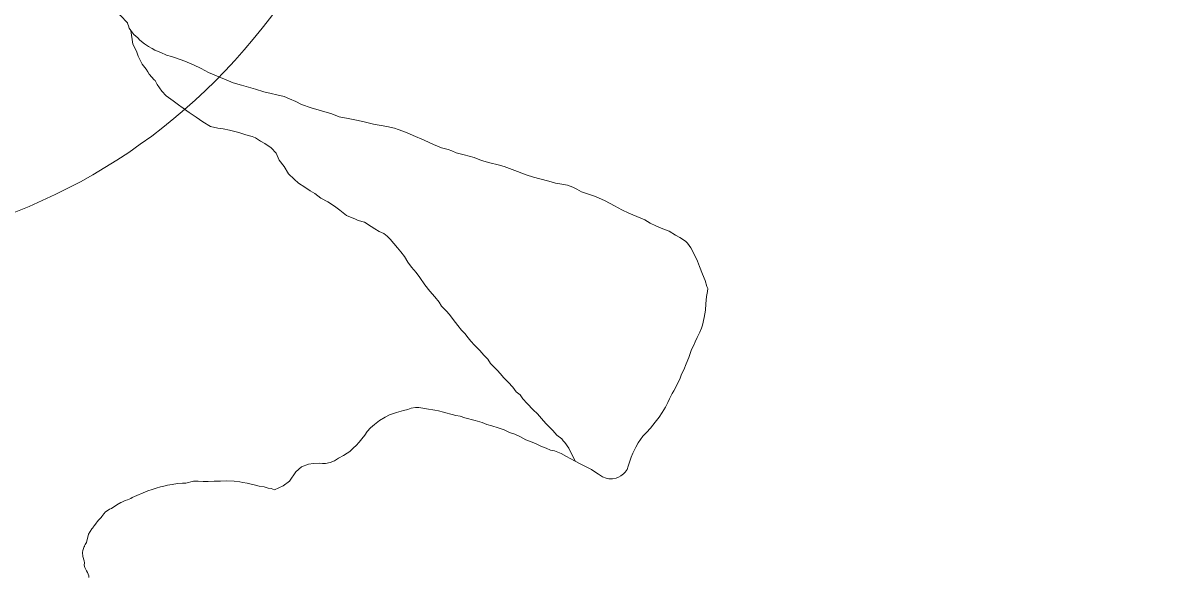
# Model space of a CAD drawing. Extents: x -1643653 to 4543381, y 1624270 to 13878484.
# Drawn here: x 685260 to 686694, y 8953449 to 8954139 of the extents above; entities that cross this region are included whole.
import ezdxf

# ---------------------------------------------------------------- set-up
doc = ezdxf.new("R2010")
doc.units = 0
doc.header["$LTSCALE"] = 200
for name, color, linetype, lineweight in [('1', 7, 'Continuous', 13), ('29', 7, 'Continuous', 13), ('45', 7, 'Continuous', 13)]:
    doc.layers.add(name, color=color, linetype=linetype, lineweight=lineweight)

msp = doc.modelspace()

# ---------------------------------------------------------------- linework, layer by layer
at = {"layer": '1', "lineweight": 25}
msp.add_spline([(814781, 9009175.5), (814787.2, 9009173.4), (814796.9, 9009173.4), (814799.4, 9009172.4), (814805.1, 9009174.5), (814805.6, 9009176.5), (814811.7, 9009179.5), (814811.7, 9009179.5), (814801.5, 9009181), (814790.7, 9009181.5), (814784.1, 9009183.1), (814777.4, 9009185.1), (814778.4, 9009175.5)], degree=3, dxfattribs=at)
at = {"layer": '29'}
for points in [[(685263.4, 8954245.5), (685283.2, 8954224), (685292.8, 8954215.1), (685317.2, 8954200.3), (685336.4, 8954182.6), (685359.4, 8954166.3), (685381.6, 8954148.6), (685390.4, 8954139.2), (685390.4, 8954139.1)], [(685390.4, 8954139.1), (685390.6, 8954137.6), (685391.6, 8954135.6), (685392.3, 8954132.9), (685394.4, 8954129.8), (685398.3, 8954125)], [(685456.9, 8954035), (685455.7, 8954036), (685447.2, 8954042), (685438.4, 8954048.2), (685433, 8954054.1), (685427.3, 8954062.6), (685425, 8954067.6), (685423.6, 8954068.5), (685417.5, 8954075.4), (685415.8, 8954078.1), (685413.5, 8954081.7), (685408.7, 8954087.7), (685407.3, 8954090.4), (685403.7, 8954097.8), (685401.6, 8954104.1), (685397.1, 8954112.8), (685394.4, 8954129.8)], [(685619, 8954033.4), (685607.2, 8954037.4), (685599.9, 8954041.2), (685592.3, 8954044.7), (685585.6, 8954047.5), (685576.3, 8954049.4), (685569.4, 8954051.3), (685560.3, 8954053.5), (685549.7, 8954056.5), (685532.4, 8954061.5), (685521.8, 8954064.5), (685511, 8954069), (685501.2, 8954073.4), (685491.4, 8954077.6), (685482.2, 8954082.5), (685472.7, 8954087), (685461.6, 8954091.4), (685450, 8954095.8), (685445.2, 8954097.5), (685439.1, 8954099.2), (685431.8, 8954102.2), (685424.6, 8954105.3), (685420.9, 8954107.3), (685416.4, 8954110), (685411.4, 8954113.1), (685405.9, 8954117.9), (685403.4, 8954120.5), (685398.3, 8954125), (685394.4, 8954129.8)], [(685398.3, 8954125), (685403.4, 8954120.5), (685405.9, 8954117.9), (685411.4, 8954113.1), (685416.4, 8954110), (685420.9, 8954107.3), (685424.6, 8954105.3), (685431.8, 8954102.2), (685439.1, 8954099.2), (685445.2, 8954097.5), (685450, 8954095.8), (685461.6, 8954091.4), (685472.7, 8954087), (685482.2, 8954082.5), (685491.4, 8954077.6), (685501.2, 8954073.4), (685511, 8954069), (685521.8, 8954064.5), (685532.4, 8954061.5), (685549.7, 8954056.5), (685560.3, 8954053.5), (685569.4, 8954051.3), (685576.3, 8954049.4), (685585.6, 8954047.5), (685592.3, 8954044.7), (685599.9, 8954041.2), (685607.2, 8954037.4), (685619, 8954033.4)], [(685948.2, 8953593.1), (685940.1, 8953609), (685935.2, 8953616), (685933.2, 8953618.3), (685931.3, 8953620.9), (685925.1, 8953625.4), (685920.1, 8953631.2), (685915.5, 8953635.9), (685911.4, 8953640), (685905.9, 8953646), (685901, 8953652.1), (685895.6, 8953656.8), (685888.4, 8953665), (685882.9, 8953670.5), (685879.5, 8953675.7), (685874.4, 8953679.4), (685870.4, 8953685.2), (685864.6, 8953691.6), (685859, 8953696.7), (685854.7, 8953702.1), (685851.4, 8953705.9), (685847, 8953710.2), (685842.6, 8953714.5), (685839.2, 8953719.9), (685834.4, 8953725.1), (685829.3, 8953731), (685822.6, 8953737.7), (685818, 8953742.7), (685814.9, 8953746.8), (685810.4, 8953752.1), (685806.3, 8953756.4), (685801.9, 8953762), (685796.1, 8953769.5), (685791.4, 8953775.6), (685787.2, 8953780.2), (685781.6, 8953786.3), (685778.5, 8953791.3), (685773.3, 8953797.9), (685766.9, 8953805), (685760.9, 8953812.8), (685754.6, 8953821.7), (685750, 8953828.2), (685744.2, 8953834.9), (685739.4, 8953841.2), (685735.2, 8953847.9), (685730.9, 8953853.8), (685726.5, 8953858.7), (685722.2, 8953864.2), (685717.7, 8953869.6), (685713.9, 8953873.3), (685709.6, 8953876.6), (685703.8, 8953879.3), (685698.6, 8953882.7), (685693.7, 8953885.6), (685685.5, 8953890.8), (685677.7, 8953892.9), (685674.4, 8953894.6), (685663, 8953899.2), (685654.8, 8953905.8), (685648.1, 8953910.8), (685639.8, 8953916.3), (685631, 8953920.7), (685623.6, 8953926.8), (685617.9, 8953930.1), (685611.1, 8953934.4), (685603.4, 8953939.4), (685598.1, 8953944.4), (685590.9, 8953951.2), (685585.5, 8953960.4), (685579.4, 8953968.2), (685575.6, 8953976.7), (685569.2, 8953983.4), (685561.5, 8953988.8), (685556.2, 8953991.8), (685549.6, 8953995.9), (685545.6, 8953997.6), (685537.6, 8953999.8), (685528.9, 8954002.7), (685517.3, 8954005.6), (685509.7, 8954007.3), (685502.9, 8954008), (685493.6, 8954010), (685484.1, 8954016.1), (685475.9, 8954021.9), (685467, 8954027.5), (685456.9, 8954035)], [(686100.4, 8953842.2), (686096.3, 8953850.9), (686092.1, 8953859), (686088, 8953864.7), (686085.4, 8953867.1), (686078.3, 8953871.6), (686072.8, 8953874.8), (686065.2, 8953879.6), (686055.2, 8953883.5), (686048.3, 8953886.3), (686041.3, 8953889.7), (686034.8, 8953893.6), (686025, 8953897.8), (686014.8, 8953902.1), (686006.1, 8953906.4), (685997.1, 8953911.3), (685985.2, 8953917.4), (685973.3, 8953922.8), (685964.5, 8953925.8), (685956, 8953928.8), (685950.2, 8953931.8), (685945, 8953934.4), (685938.4, 8953936.8), (685931.4, 8953938.3), (685923.5, 8953939.5), (685915.2, 8953942.1), (685903.9, 8953944.8), (685896.1, 8953946.9), (685887.1, 8953949.7), (685876.2, 8953953.9), (685866.1, 8953957.7), (685859.5, 8953960.1), (685852, 8953962.4), (685841.6, 8953964.9), (685831.4, 8953967.6), (685822, 8953971.4), (685809.8, 8953974.9), (685799.7, 8953977.4), (685794.4, 8953979.6), (685789.6, 8953981.5), (685781.3, 8953983.7), (685771.5, 8953987.7), (685759.9, 8953993), (685746.3, 8953999.1), (685737.7, 8954002.6), (685727.7, 8954006.3), (685723.1, 8954008.2), (685713.3, 8954010.1), (685696.7, 8954012.9), (685685, 8954015.9), (685675.8, 8954018), (685665.2, 8954020), (685654.1, 8954022.3), (685644.8, 8954025.8), (685632.1, 8954029.6), (685619, 8954033.4)], [(685619, 8954033.4), (685632.1, 8954029.6), (685644.8, 8954025.8), (685654.1, 8954022.3), (685665.2, 8954020), (685675.8, 8954018), (685685, 8954015.9), (685696.7, 8954012.9), (685713.3, 8954010.1), (685723.1, 8954008.2), (685727.7, 8954006.3), (685737.7, 8954002.6), (685746.3, 8953999.1), (685759.9, 8953993), (685771.5, 8953987.7), (685781.3, 8953983.7), (685789.6, 8953981.5), (685794.4, 8953979.6), (685799.7, 8953977.4), (685809.8, 8953974.9), (685822, 8953971.4), (685831.4, 8953967.6), (685841.6, 8953964.9), (685852, 8953962.4), (685859.5, 8953960.1), (685866.1, 8953957.7), (685876.2, 8953953.9), (685887.1, 8953949.7), (685896.1, 8953946.9), (685903.9, 8953944.8), (685915.2, 8953942.1), (685923.5, 8953939.5), (685931.4, 8953938.3), (685938.4, 8953936.8), (685945, 8953934.4), (685950.2, 8953931.8), (685956, 8953928.8), (685964.5, 8953925.8), (685973.3, 8953922.8), (685985.2, 8953917.4), (685997.1, 8953911.3), (686006.1, 8953906.4), (686014.8, 8953902.1), (686025, 8953897.8), (686034.8, 8953893.6), (686041.3, 8953889.7), (686048.3, 8953886.3), (686055.2, 8953883.5), (686065.2, 8953879.6), (686072.8, 8953874.8), (686078.3, 8953871.6), (686085.4, 8953867.1), (686088, 8953864.7), (686092.1, 8953859), (686096.3, 8953850.9), (686100.4, 8953842.2)], [(685948.2, 8953593.1), (685954.9, 8953589.3), (685960.9, 8953586.2), (685968.2, 8953582.6), (685972.5, 8953579.8), (685976.9, 8953576.8), (685982.2, 8953573.3), (685986.8, 8953571.6), (685989.8, 8953570.8), (685994.4, 8953570.9), (685999.1, 8953571.7), (686001.9, 8953572.9), (686005, 8953574.8), (686008.3, 8953577.3), (686010.3, 8953579.4), (686012.8, 8953582.6), (686014, 8953586.5), (686016.3, 8953592.8), (686017.8, 8953598), (686019.7, 8953602.7), (686021.8, 8953607), (686023.6, 8953610.3), (686026.4, 8953615.7), (686029.4, 8953620), (686032.2, 8953623.9), (686036.7, 8953628.7), (686041.8, 8953634.1), (686044.9, 8953637.9), (686047.6, 8953641.5), (686052.5, 8953647.8), (686056.5, 8953653.7), (686060.7, 8953660.1), (686063.4, 8953666.2), (686065.6, 8953670.8), (686068.9, 8953677.1), (686070.9, 8953680.8), (686073.7, 8953685.8), (686075.8, 8953690.4), (686078.2, 8953695.1), (686080.6, 8953701.2), (686083.2, 8953706.9), (686086.2, 8953714.3), (686089.5, 8953722.3), (686093.1, 8953732), (686095.3, 8953736.7), (686097.5, 8953741.5), (686099.8, 8953746.9), (686103.1, 8953753.9), (686105.2, 8953758.6), (686106.5, 8953762.5), (686108.7, 8953771.9), (686110.2, 8953781), (686110.6, 8953789), (686111.6, 8953798.3), (686112.9, 8953804.5), (686113.2, 8953808.3), (686112, 8953810.8), (686109.9, 8953818.2), (686106.5, 8953826), (686102.8, 8953835.8), (686100.4, 8953842.2)], [(686100.4, 8953842.2), (686102.8, 8953835.8), (686106.5, 8953826), (686109.9, 8953818.2), (686112, 8953810.8), (686113.2, 8953808.3), (686112.9, 8953804.5), (686111.6, 8953798.3), (686110.6, 8953789), (686110.2, 8953781), (686108.7, 8953771.9), (686106.5, 8953762.5), (686105.2, 8953758.6), (686103.1, 8953753.9), (686099.8, 8953746.9), (686097.5, 8953741.5), (686095.3, 8953736.7), (686093.1, 8953732), (686089.5, 8953722.3), (686086.2, 8953714.3), (686083.2, 8953706.9), (686080.6, 8953701.2), (686078.2, 8953695.1), (686075.8, 8953690.4), (686073.7, 8953685.8), (686070.9, 8953680.8), (686068.9, 8953677.1), (686065.6, 8953670.8), (686063.4, 8953666.2), (686060.7, 8953660.1), (686056.5, 8953653.7), (686052.5, 8953647.8), (686047.6, 8953641.5), (686044.9, 8953637.9), (686041.8, 8953634.1), (686036.7, 8953628.7), (686032.2, 8953623.9), (686029.4, 8953620), (686026.4, 8953615.7), (686023.6, 8953610.3), (686021.8, 8953607), (686019.7, 8953602.7), (686017.8, 8953598), (686016.3, 8953592.8), (686014, 8953586.5), (686012.8, 8953582.6), (686010.3, 8953579.4), (686008.3, 8953577.3), (686005, 8953574.8), (686001.9, 8953572.9), (685999.1, 8953571.7), (685994.4, 8953570.9), (685989.8, 8953570.8), (685986.8, 8953571.6), (685982.2, 8953573.3), (685976.9, 8953576.8), (685972.5, 8953579.8), (685968.2, 8953582.6), (685960.9, 8953586.2), (685954.9, 8953589.3), (685948.2, 8953593.1)], [(685615.7, 8953589.2), (685622, 8953589.9), (685629.3, 8953590.3), (685633.1, 8953590.2), (685637.1, 8953590.2), (685642.6, 8953591.2), (685648.2, 8953593.5), (685653.3, 8953596.5), (685659.6, 8953599.8), (685664.1, 8953602.8), (685667.2, 8953605), (685671.7, 8953609.4), (685675.1, 8953612.3), (685678.9, 8953616.5), (685682.4, 8953620.8), (685685.8, 8953625.5), (685688.9, 8953629.9), (685693, 8953634.3), (685698, 8953638.8), (685704.4, 8953643.8), (685711.4, 8953647.7), (685716.9, 8953650.8), (685720.4, 8953651.8), (685725.3, 8953653.4), (685734.1, 8953656.2), (685739.6, 8953657.5), (685743.7, 8953658.9), (685749, 8953659.8), (685753.1, 8953659.8), (685755.6, 8953659.6), (685762.6, 8953658.1), (685773, 8953656.3), (685777.6, 8953655.6), (685783.9, 8953653.9), (685788.7, 8953652.6), (685791.6, 8953652.1), (685794.8, 8953651), (685799.5, 8953650), (685804.7, 8953649.2), (685810.5, 8953647), (685823.4, 8953643.6), (685832.1, 8953641.1), (685838, 8953638.7), (685844, 8953636.9), (685852.1, 8953634.3), (685859.7, 8953631.9), (685866.2, 8953628.8), (685872.8, 8953626.5), (685878.9, 8953623.8), (685886.5, 8953619.6), (685894.6, 8953616.6), (685899.5, 8953614.7), (685905.3, 8953611.6), (685911.8, 8953609), (685917.1, 8953606.7), (685922.4, 8953605.6), (685930.5, 8953602.5), (685937.4, 8953598.9), (685941.8, 8953596.2), (685948.2, 8953593.1)], [(685948.2, 8953593.1), (685941.8, 8953596.2), (685937.4, 8953598.9), (685930.5, 8953602.5), (685922.4, 8953605.6), (685917.1, 8953606.7), (685911.8, 8953609), (685905.3, 8953611.6), (685899.5, 8953614.7), (685894.6, 8953616.6), (685886.5, 8953619.6), (685878.9, 8953623.8), (685872.8, 8953626.5), (685866.2, 8953628.8), (685859.7, 8953631.9), (685852.1, 8953634.3), (685844, 8953636.9), (685838, 8953638.7), (685832.1, 8953641.1), (685823.4, 8953643.6), (685810.5, 8953647), (685804.7, 8953649.2), (685799.5, 8953650), (685794.8, 8953651), (685791.6, 8953652.1), (685788.7, 8953652.6), (685783.9, 8953653.9), (685777.6, 8953655.6), (685773, 8953656.3), (685762.6, 8953658.1), (685755.6, 8953659.6), (685753.1, 8953659.8), (685749, 8953659.8), (685743.7, 8953658.9), (685739.6, 8953657.5), (685734.1, 8953656.2), (685725.3, 8953653.4), (685720.4, 8953651.8), (685716.9, 8953650.8), (685711.4, 8953647.7), (685704.4, 8953643.8), (685698, 8953638.8), (685693, 8953634.3), (685688.9, 8953629.9), (685685.8, 8953625.5), (685682.4, 8953620.8), (685678.9, 8953616.5), (685675.1, 8953612.3), (685671.7, 8953609.4), (685667.2, 8953605), (685664.1, 8953602.8), (685659.6, 8953599.8), (685653.3, 8953596.5), (685648.2, 8953593.5), (685642.6, 8953591.2), (685637.1, 8953590.2), (685633.1, 8953590.2), (685629.3, 8953590.3), (685622, 8953589.9), (685615.7, 8953589.2)], [(685573.4, 8953557.3), (685584.1, 8953562.1), (685592.1, 8953568.1), (685600.2, 8953579.5), (685607.3, 8953585.8), (685615.7, 8953589.2)], [(685615.7, 8953589.2), (685607.3, 8953585.8), (685600.2, 8953579.5), (685592.1, 8953568.1), (685584.1, 8953562.1), (685573.4, 8953557.3)], [(685573.4, 8953557.3), (685569.3, 8953558.8), (685565.7, 8953559.4), (685560.7, 8953560.8), (685554.3, 8953561.7), (685549.9, 8953562.8), (685544.3, 8953564.2), (685539.5, 8953565.3), (685534.2, 8953566.3), (685530.4, 8953567.1), (685523.3, 8953568.1), (685514, 8953568.2), (685506.4, 8953568), (685498.4, 8953567.9), (685490.9, 8953567.6), (685484.4, 8953567.4), (685478.4, 8953568.1), (685472.7, 8953567.9), (685463, 8953565.7), (685458.7, 8953565.6), (685452.5, 8953565), (685445.8, 8953563.9), (685440.3, 8953562.8), (685435.7, 8953561.8), (685431.6, 8953561.1), (685426.2, 8953559.4), (685421.1, 8953557.7), (685415.8, 8953555.8), (685396.2, 8953547.6), (685394.4, 8953546.3), (685392.5, 8953545.5), (685390.3, 8953544.7), (685387.3, 8953543.9), (685383.3, 8953541.7), (685382.1, 8953541.2), (685377.1, 8953538.4), (685375.3, 8953537.1), (685372.2, 8953535.1), (685370.3, 8953534.1), (685367.8, 8953533), (685366.1, 8953532), (685362.9, 8953529.8), (685360.7, 8953527.1), (685359.8, 8953525.7), (685358.3, 8953524), (685357.5, 8953522.7), (685355.7, 8953520.9), (685354.2, 8953519.2), (685352.6, 8953517.5), (685351.3, 8953515.5), (685350.4, 8953514.5), (685348.9, 8953512.3), (685347.5, 8953510.6), (685347.1, 8953509.7), (685346.1, 8953508.7), (685343.9, 8953505.1), (685341.8, 8953502), (685339.3, 8953491.4), (685337.5, 8953489), (685336.7, 8953487.5), (685336.6, 8953486.5), (685336.1, 8953485.6), (685335.7, 8953484.1), (685334.9, 8953481.4), (685334.5, 8953479.2), (685334.6, 8953474.1), (685336.2, 8953468.6), (685336.6, 8953466.2), (685336.4, 8953463.1), (685337.3, 8953460.2), (685339.1, 8953456.3), (685340.4, 8953454.2), (685342, 8953450), (685342.2, 8953447.8)], [(685573.4, 8953557.3), (685569.3, 8953558.8), (685565.7, 8953559.4), (685560.7, 8953560.8), (685554.3, 8953561.7), (685549.9, 8953562.8), (685544.3, 8953564.2), (685539.5, 8953565.3), (685534.2, 8953566.3), (685530.4, 8953567.1), (685523.3, 8953568.1), (685514, 8953568.2), (685506.4, 8953568), (685498.4, 8953567.9), (685490.9, 8953567.6), (685484.4, 8953567.4), (685478.4, 8953568.1), (685472.7, 8953567.9), (685463, 8953565.7), (685458.7, 8953565.6), (685452.5, 8953565), (685445.8, 8953563.9), (685440.3, 8953562.8), (685435.7, 8953561.8), (685431.6, 8953561.1), (685426.2, 8953559.4), (685421.1, 8953557.7), (685415.8, 8953555.8), (685396.2, 8953547.6), (685394.4, 8953546.3), (685392.5, 8953545.5), (685390.3, 8953544.7), (685387.3, 8953543.9), (685383.3, 8953541.7), (685382.1, 8953541.2), (685377.1, 8953538.4), (685375.3, 8953537.1), (685372.2, 8953535.1), (685370.3, 8953534.1), (685367.8, 8953533), (685366.1, 8953532), (685362.9, 8953529.8), (685360.7, 8953527.1), (685359.8, 8953525.7), (685358.3, 8953524), (685357.5, 8953522.7), (685355.7, 8953520.9), (685354.2, 8953519.2), (685352.6, 8953517.5), (685351.3, 8953515.5), (685350.4, 8953514.5), (685348.9, 8953512.3), (685347.5, 8953510.6), (685347.1, 8953509.7), (685346.1, 8953508.7), (685343.9, 8953505.1), (685341.8, 8953502), (685339.3, 8953491.4), (685337.5, 8953489), (685336.7, 8953487.5), (685336.6, 8953486.5), (685336.1, 8953485.6), (685335.7, 8953484.1), (685334.9, 8953481.4), (685334.5, 8953479.2), (685334.6, 8953474.1), (685336.2, 8953468.6), (685336.6, 8953466.2), (685336.4, 8953463.1), (685337.3, 8953460.2), (685339.1, 8953456.3), (685340.4, 8953454.2), (685342, 8953450), (685342.2, 8953447.8)]]:
    msp.add_lwpolyline(points, dxfattribs=at)
at = {"layer": '45'}
msp.add_circle((684983.6, 8954583.4), 730.2, dxfattribs=at)

doc.saveas('drawing.dxf')
